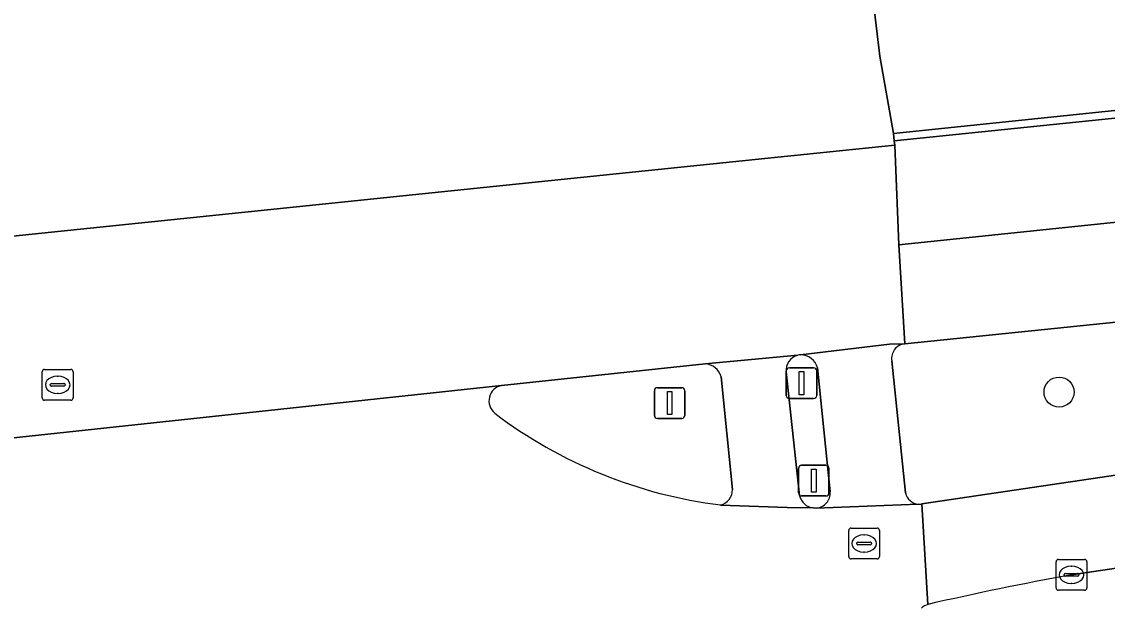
# Model space of a CAD drawing. Extents: x 160675 to 161153, y 383241 to 383714.
# Drawn here: x 160986.68 to 161021.94, y 383551.02 to 383570.01 of the extents above; entities that cross this region are included whole.
import ezdxf

# ---------------------------------------------------------------- set-up
doc = ezdxf.new("R2010")
doc.units = 0
for name, color, linetype in [('IMGEO_Berm_groen', 7, 'Continuous'), ('IMGEO_Boom', 7, 'Continuous'), ('IMGEO_Fietspad_gesloten', 7, 'Continuous'), ('IMGEO_Kolk', 7, 'Continuous'), ('IMGEO_Lichtmast', 7, 'Continuous'), ('IMGEO_OVBaan_gesloten', 7, 'Continuous'), ('IMGEO_Rijbaan_lokaal_gesloten', 7, 'Continuous'), ('IMGEO_Rioolput', 7, 'Continuous'), ('IMGEO_Verkeerseiland_gesloten', 7, 'Continuous'), ('IMGEO_Verkeerseiland_groen', 7, 'Continuous'), ('IMGEO_Verkeersregelinstallatiepaal', 7, 'Continuous'), ('IMGEO_Voetpad_open', 7, 'Continuous')]:
    doc.layers.add(name, color=color, linetype=linetype)

msp = doc.modelspace()

# ---------------------------------------------------------------- linework, layer by layer
at = {"layer": 'IMGEO_Berm_groen'}
for points in [[(161034.895, 383568.454), (161014.99, 383566.38), (161015.019, 383566.144), (161038.417, 383568.551), (161084.138, 383573.282), (161083.912, 383576.034)], [(161128.627, 383571.185), (161015.36, 383559.547)], [(161015.911, 383554.341), (161040.346, 383557.963), (161129.447, 383567.638)], [(161014.939, 383558.996), (161015.383, 383554.702)], [(161047.67, 383553.068), (161047.377, 383555.685), (161041.284, 383555.065), (161037.11, 383554.474), (161020.774, 383552.039)]]:
    msp.add_lwpolyline(points, dxfattribs=at)
for centre, radius, start, end in [((161015.411, 383559.072), 0.478, 96.0727, 189.1629), ((161015.836, 383554.798), 0.463, 192.0177, 265.1808), ((161015.84, 383554.744), 0.409, 263.991, 280.0281), ((161057.89, 383367.369), 185.767, 95.27481, 102.885), ((161039.653, 383448.607), 105.141, 100.34409, 102.93706), ((161016.235, 383550.642), 0.453, 105.4703, 136.5382)]:
    msp.add_arc(centre, radius, start, end, dxfattribs=at)
at = {"layer": 'IMGEO_Boom'}
msp.add_circle((161020.371, 383557.976), 0.489, dxfattribs=at)
at = {"layer": 'IMGEO_Fietspad_gesloten'}
for points in [[(161011.884, 383559.175), (161008.875, 383558.891)], [(161011.944, 383554.613), (161011.511, 383558.631)], [(161009.391, 383558.468), (161009.76, 383554.813)], [(161009.373, 383554.308), (161011.539, 383554.232), (161012.381, 383554.212)]]:
    msp.add_lwpolyline(points, dxfattribs=at)
for centre, radius, start, end in [((161012.006, 383558.691), 0.499, 104.2024, 186.9237), ((161008.859, 383558.345), 0.547, 13.0351, 88.2773), ((161009.267, 383554.79), 0.493, 282.3983, 2.6732), ((161012.444, 383554.72), 0.512, 192.0473, 262.8724), ((161057.89, 383367.369), 185.767, 95.27481, 102.885)]:
    msp.add_arc(centre, radius, start, end, dxfattribs=at)
at = {"layer": 'IMGEO_Kolk'}
for p, q in [((161020.273, 383551.613), (161020.273, 383552.465)), ((161020.348, 383552.539), (161021.2, 383552.539)), ((161020.761, 383552.319), (161020.786, 383552.319)), ((161021.274, 383552.465), (161021.274, 383551.613)), ((161020.532, 383552.033), (161020.532, 383552.045)), ((161020.97, 383551.996), (161020.572, 383551.996)), ((161020.575, 383552.082), (161020.973, 383552.082)), ((161021.016, 383552.045), (161021.016, 383552.033)), ((161021.2, 383551.539), (161020.348, 383551.539)), ((161020.784, 383551.759), (161020.759, 383551.759))]:
    msp.add_line(p, q, dxfattribs=at)
for points in [[(161020.273, 383551.613), (161020.273, 383552.465)], [(161020.348, 383552.539), (161021.2, 383552.539)], [(161021.274, 383552.465), (161021.274, 383551.613)], [(161021.2, 383551.539), (161020.348, 383551.539)]]:
    msp.add_lwpolyline(points, dxfattribs=at)
for centre, radius, start, end in [((161020.35, 383552.463), 0.0765, 91.552, 178.448), ((161020.35, 383552.463), 0.0765, 91.552, 178.448), ((161021.198, 383552.463), 0.0765, 1.552, 88.448), ((161021.198, 383552.463), 0.0765, 1.552, 88.448), ((161020.572, 383552.042), 0.0403, 85.8775, 175.7526), ((161020.569, 383552.032), 0.0366, 178.938, 274.7102), ((161020.973, 383552.039), 0.043, 264.8664, 352.4533), ((161020.977, 383552.044), 0.0386, 1.7309, 96.639), ((161020.35, 383551.615), 0.0765, 181.552, 268.448), ((161020.35, 383551.615), 0.0765, 181.552, 268.448), ((161021.198, 383551.615), 0.0765, 271.552, 358.448), ((161021.198, 383551.615), 0.0765, 271.552, 358.448)]:
    msp.add_arc(centre, radius, start, end, dxfattribs=at)
for centre, major_axis, ratio, start_param, end_param in [((161020.76, 383552.039), (-0.387, 0.002), 0.722429, 4.712389, 7.853982), ((161020.785, 383552.039), (-0.39, 0.002), 0.717154, 1.570796, 4.712389)]:
    msp.add_ellipse(centre, major_axis=major_axis, ratio=ratio, start_param=start_param, end_param=end_param, dxfattribs=at)
at = {"layer": 'IMGEO_Lichtmast'}
for p, q in [((161007.227, 383557.219), (161007.227, 383558.019)), ((161007.227, 383558.019), (161007.227, 383557.219)), ((161007.327, 383558.119), (161008.117, 383558.119)), ((161008.117, 383558.119), (161007.327, 383558.119)), ((161008.217, 383558.019), (161008.217, 383557.219)), ((161008.217, 383557.219), (161008.217, 383558.019)), ((161008.117, 383557.119), (161007.327, 383557.119)), ((161007.327, 383557.119), (161008.117, 383557.119))]:
    msp.add_line(p, q, dxfattribs=at)
msp.add_lwpolyline([(161007.647, 383557.994), (161007.797, 383557.994), (161007.797, 383557.244), (161007.647, 383557.244), (161007.647, 383557.994)], dxfattribs=at)
for centre, start, end in [((161007.327, 383558.019), 90, 180), ((161007.327, 383558.019), 90, 180), ((161008.117, 383558.019), 0, 90), ((161008.117, 383558.019), 360, 90), ((161007.327, 383557.219), 180, 270), ((161007.327, 383557.219), 180, 270), ((161008.117, 383557.219), 270, 0), ((161008.117, 383557.219), 270, 0)]:
    msp.add_arc(centre, 0.1, start, end, dxfattribs=at)
at = {"layer": 'IMGEO_OVBaan_gesloten'}
msp.add_lwpolyline([(161099.72, 383571.421), (161128.738, 383574.467), (161128.396, 383577.816), (161127.033, 383577.671), (161125.413, 383577.499), (161107.04, 383575.646), (161088.192, 383573.701), (161084.138, 383573.282), (161038.417, 383568.551), (161015.019, 383566.144), (161015.035, 383565.999), (161015.167, 383562.758), (161045.124, 383565.881)], close=True, dxfattribs=at)
for points in [[(161129.136, 383570.809), (161128.738, 383574.467), (161099.72, 383571.421), (161045.124, 383565.881), (161015.167, 383562.758), (161015.36, 383559.547), (161128.627, 383571.185)], [(161015.167, 383562.758), (161015.035, 383565.999), (161010.817, 383565.566), (161000, 383564.455), (160981.663, 383562.557), (160981.603, 383562.663), (160980.439, 383562.61), (160977.505, 383562.304), (160977.148, 383558.794), (160976.812, 383555.49), (160979.669, 383555.812), (160984.992, 383556.339), (161002.264, 383558.194), (161008.875, 383558.891), (161011.884, 383559.175)], [(161011.976, 383559.189), (161014.868, 383559.536), (161015.36, 383559.547), (161015.167, 383562.758)]]:
    msp.add_lwpolyline(points, dxfattribs=at)
msp.add_arc((161012.012, 383558.642), 0.548, 93.7858, 103.5193, dxfattribs=at)
at = {"layer": 'IMGEO_Rijbaan_lokaal_gesloten'}
for points in [[(161118.029, 383582.893), (161109.18, 383581.972), (161094.799, 383580.465), (161078.421, 383578.799), (161075.158, 383578.46), (161055.488, 383576.424), (161046.311, 383575.497), (161031.914, 383573.995), (161017.538, 383572.511), (161014.164, 383572.163), (161014.554, 383568.898), (161014.99, 383566.38), (161034.895, 383568.454)], [(161014.554, 383568.898), (161014.164, 383572.163), (161010.778, 383571.812), (161010.753, 383571.81), (161007.607, 383571.479), (161007.579, 383571.476)], [(160981.603, 383562.663), (160981.663, 383562.557), (161000, 383564.455), (161010.817, 383565.566), (161015.035, 383565.999), (161015.019, 383566.144), (161014.99, 383566.38), (161014.554, 383568.898)], [(161129.727, 383564.069), (161129.854, 383564.086), (161129.447, 383567.638), (161040.346, 383557.963), (161015.911, 383554.341), (161016.114, 383551.079)], [(161020.774, 383552.039), (161037.11, 383554.474), (161041.284, 383555.065), (161047.377, 383555.685), (161053.368, 383556.276), (161055.51, 383556.475), (161070.913, 383558.041), (161089.308, 383559.955), (161106.689, 383561.735), (161127.623, 383563.879), (161129.727, 383564.069)], [(161002.264, 383558.194), (160984.992, 383556.339)], [(161015.797, 383554.337), (161012.483, 383554.21), (161012.381, 383554.212), (161011.539, 383554.232), (161009.373, 383554.308)], [(161016.114, 383551.079), (161015.911, 383554.341)]]:
    msp.add_lwpolyline(points, dxfattribs=at)
for centre, radius, start, end in [((161002.367, 383557.689), 0.515, 101.5163, 230.6203), ((161011.265, 383569.463), 15.272, 232.8425, 262.8853), ((161015.84, 383554.744), 0.409, 263.991, 280.0281), ((161039.653, 383448.607), 105.141, 100.34409, 102.93706), ((161016.235, 383550.642), 0.453, 105.4703, 136.5382)]:
    msp.add_arc(centre, radius, start, end, dxfattribs=at)
at = {"layer": 'IMGEO_Rioolput'}
for p, q in [((160987.344, 383557.787), (160987.344, 383558.639)), ((160987.419, 383558.713), (160988.271, 383558.713)), ((160988.345, 383558.639), (160988.345, 383557.787)), ((160987.646, 383558.256), (160988.044, 383558.256)), ((160987.832, 383558.493), (160987.857, 383558.493)), ((160987.603, 383558.207), (160987.603, 383558.219)), ((160988.041, 383558.17), (160987.643, 383558.17)), ((160987.855, 383557.933), (160987.83, 383557.933)), ((160988.087, 383558.219), (160988.087, 383558.207)), ((160988.271, 383557.713), (160987.419, 383557.713)), ((161013.538, 383552.631), (161013.538, 383553.483)), ((161013.613, 383553.557), (161014.465, 383553.557)), ((161014.026, 383553.337), (161014.051, 383553.337)), ((161014.539, 383553.483), (161014.539, 383552.631)), ((161013.797, 383553.051), (161013.797, 383553.063)), ((161014.235, 383553.014), (161013.837, 383553.014)), ((161013.84, 383553.1), (161014.238, 383553.1)), ((161014.281, 383553.063), (161014.281, 383553.051)), ((161014.049, 383552.777), (161014.024, 383552.777)), ((161014.465, 383552.557), (161013.613, 383552.557))]:
    msp.add_line(p, q, dxfattribs=at)
for points in [[(160987.344, 383557.787), (160987.344, 383558.639)], [(160987.419, 383558.713), (160988.271, 383558.713)], [(160988.345, 383558.639), (160988.345, 383557.787)], [(160988.271, 383557.713), (160987.419, 383557.713)], [(161013.538, 383552.631), (161013.538, 383553.483)], [(161013.613, 383553.557), (161014.465, 383553.557)], [(161014.539, 383553.483), (161014.539, 383552.631)], [(161014.465, 383552.557), (161013.613, 383552.557)]]:
    msp.add_lwpolyline(points, dxfattribs=at)
for centre, radius, start, end in [((160987.421, 383558.637), 0.0765, 91.552, 178.448), ((160987.421, 383558.637), 0.0765, 91.552, 178.448), ((160988.269, 383558.637), 0.0765, 1.552, 88.448), ((160988.269, 383558.637), 0.0765, 1.552, 88.448), ((160987.643, 383558.216), 0.0403, 85.8775, 175.7526), ((160988.048, 383558.218), 0.0386, 1.7309, 96.639), ((160987.64, 383558.206), 0.0366, 178.938, 274.7102), ((160988.044, 383558.213), 0.043, 264.8664, 352.4533), ((160987.421, 383557.789), 0.0765, 181.552, 268.448), ((160987.421, 383557.789), 0.0765, 181.552, 268.448), ((160988.269, 383557.789), 0.0765, 271.552, 358.448), ((160988.269, 383557.789), 0.0765, 271.552, 358.448), ((161013.615, 383553.481), 0.0765, 91.552, 178.448), ((161013.615, 383553.481), 0.0765, 91.552, 178.448), ((161014.463, 383553.481), 0.0765, 1.552, 88.448), ((161014.463, 383553.481), 0.0765, 1.552, 88.448), ((161013.837, 383553.06), 0.0403, 85.8775, 175.7526), ((161013.834, 383553.05), 0.0366, 178.938, 274.7102), ((161014.238, 383553.057), 0.043, 264.8664, 352.4533), ((161014.242, 383553.062), 0.0386, 1.7309, 96.639), ((161013.615, 383552.633), 0.0765, 181.552, 268.448), ((161013.615, 383552.633), 0.0765, 181.552, 268.448), ((161014.463, 383552.633), 0.0765, 271.552, 358.448), ((161014.463, 383552.633), 0.0765, 271.552, 358.448)]:
    msp.add_arc(centre, radius, start, end, dxfattribs=at)
for centre, major_axis, ratio, start_param, end_param in [((160987.831, 383558.213), (-0.387, 0.002), 0.722429, 4.712389, 7.853982), ((160987.856, 383558.213), (-0.39, 0.002), 0.717154, 1.570796, 4.712389), ((161014.025, 383553.057), (-0.387, 0.002), 0.722429, 4.712389, 7.853982), ((161014.05, 383553.057), (-0.39, 0.002), 0.717154, 1.570796, 4.712389)]:
    msp.add_ellipse(centre, major_axis=major_axis, ratio=ratio, start_param=start_param, end_param=end_param, dxfattribs=at)
at = {"layer": 'IMGEO_Verkeerseiland_gesloten'}
for points in [[(161011.511, 383558.631), (161011.944, 383554.613)], [(161012.939, 383554.732), (161012.527, 383558.767)], [(161012.381, 383554.212), (161012.483, 383554.21)]]:
    msp.add_lwpolyline(points, dxfattribs=at)
for centre, radius, start, end in [((161012.006, 383558.691), 0.499, 104.2024, 186.9237), ((161012.012, 383558.642), 0.548, 93.7858, 103.5193), ((161011.972, 383558.613), 0.576, 15.529, 89.5754), ((161012.45, 383554.699), 0.49, 273.8312, 3.8903), ((161012.444, 383554.72), 0.512, 192.0473, 262.8724)]:
    msp.add_arc(centre, radius, start, end, dxfattribs=at)
at = {"layer": 'IMGEO_Verkeerseiland_groen'}
for points in [[(161008.875, 383558.891), (161002.264, 383558.194)], [(161009.76, 383554.813), (161009.391, 383558.468)]]:
    msp.add_lwpolyline(points, dxfattribs=at)
for centre, radius, start, end in [((161008.859, 383558.345), 0.547, 13.0351, 88.2773), ((161002.367, 383557.689), 0.515, 101.5163, 230.6203), ((161011.265, 383569.463), 15.272, 232.8425, 262.8853), ((161009.267, 383554.79), 0.493, 282.3983, 2.6732)]:
    msp.add_arc(centre, radius, start, end, dxfattribs=at)
at = {"layer": 'IMGEO_Verkeersregelinstallatiepaal'}
for p, q in [((161011.51, 383557.867), (161011.51, 383558.667)), ((161011.51, 383558.667), (161011.51, 383557.867)), ((161011.61, 383558.767), (161012.4, 383558.767)), ((161012.4, 383558.767), (161011.61, 383558.767)), ((161012.5, 383558.667), (161012.5, 383557.867)), ((161012.5, 383557.867), (161012.5, 383558.667)), ((161012.4, 383557.767), (161011.61, 383557.767)), ((161011.61, 383557.767), (161012.4, 383557.767)), ((161011.907, 383554.701), (161011.907, 383555.501)), ((161011.907, 383555.501), (161011.907, 383554.701)), ((161012.007, 383555.601), (161012.797, 383555.601)), ((161012.797, 383555.601), (161012.007, 383555.601)), ((161012.897, 383555.501), (161012.897, 383554.701)), ((161012.897, 383554.701), (161012.897, 383555.501)), ((161012.797, 383554.601), (161012.007, 383554.601)), ((161012.007, 383554.601), (161012.797, 383554.601))]:
    msp.add_line(p, q, dxfattribs=at)
for points in [[(161011.93, 383558.642), (161012.08, 383558.642), (161012.08, 383557.892), (161011.93, 383557.892), (161011.93, 383558.642)], [(161012.327, 383555.476), (161012.477, 383555.476), (161012.477, 383554.726), (161012.327, 383554.726), (161012.327, 383555.476)]]:
    msp.add_lwpolyline(points, dxfattribs=at)
for centre, start, end in [((161011.61, 383558.667), 90, 180), ((161011.61, 383558.667), 90, 180), ((161012.4, 383558.667), 0, 90), ((161012.4, 383558.667), 360, 90), ((161011.61, 383557.867), 180, 270), ((161011.61, 383557.867), 180, 270), ((161012.4, 383557.867), 270, 0), ((161012.4, 383557.867), 270, 0), ((161012.007, 383555.501), 90, 180), ((161012.007, 383555.501), 90, 180), ((161012.797, 383555.501), 0, 90), ((161012.797, 383555.501), 360, 90), ((161012.007, 383554.701), 180, 270), ((161012.007, 383554.701), 180, 270), ((161012.797, 383554.701), 270, 0), ((161012.797, 383554.701), 270, 0)]:
    msp.add_arc(centre, 0.1, start, end, dxfattribs=at)
at = {"layer": 'IMGEO_Voetpad_open'}
for points in [[(161015.36, 383559.547), (161014.868, 383559.536), (161011.976, 383559.189)], [(161015.383, 383554.702), (161014.939, 383558.996)], [(161012.527, 383558.767), (161012.939, 383554.732)], [(161012.483, 383554.21), (161015.797, 383554.337)]]:
    msp.add_lwpolyline(points, dxfattribs=at)
for centre, radius, start, end in [((161015.411, 383559.072), 0.478, 96.0727, 189.1629), ((161011.972, 383558.613), 0.576, 15.529, 89.5754), ((161012.45, 383554.699), 0.49, 273.8312, 3.8903), ((161015.836, 383554.798), 0.463, 192.0177, 265.1808)]:
    msp.add_arc(centre, radius, start, end, dxfattribs=at)

doc.saveas('drawing.dxf')
